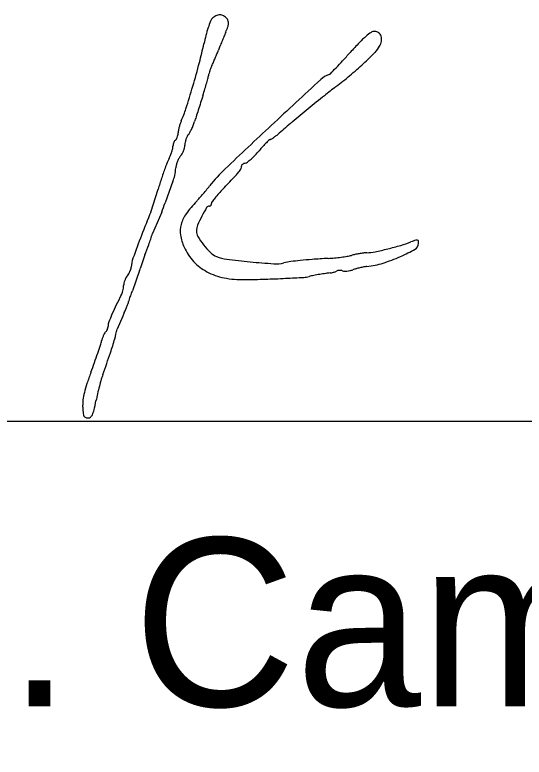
# Model space of a CAD drawing. Extents: x 0 to 69.5, y -4.5 to 22.
# Drawn here: x 27.041 to 27.464, y 8.672 to 9.29 of the extents above; entities that cross this region are included whole.
import ezdxf

# ---------------------------------------------------------------- set-up
doc = ezdxf.new("R2010")
doc.units = 0
doc.layers.add('SH_Data', color=7, linetype='Continuous')
doc.layers.add('SH_Text', color=7, linetype='Continuous')

msp = doc.modelspace()

# ---------------------------------------------------------------- linework, layer by layer
at = {"layer": 'SH_Data'}
msp.add_line((26.21817, 8.95174), (29.71817, 8.95174), dxfattribs=at)
at = {"layer": 'SH_Text'}
for p, q in [((27.17232, 9.15112), (27.16575, 9.13323)), ((27.15387, 9.12553), (27.15998, 9.14444)), ((27.16298, 9.12541), (27.1553, 9.10774)), ((27.14904, 9.08987), (27.14535, 9.07905)), ((27.14465, 9.0769), (27.13863, 9.06011)), ((27.13068, 9.03902), (27.12583, 9.02806))]:
    msp.add_line(p, q, dxfattribs=at)
for centre, radius, start, end in [((27.30267, 9.24611), 0.10624, 159.01476, 162.02834), ((27.21007, 9.28162), 0.00707, 137.22301, 159.01475), ((27.21289, 9.27902), 0.01091, 117.0344, 137.22301), ((27.21125, 9.28223), 0.0073, 89.75781, 117.03446), ((27.21125, 9.28276), 0.00677, 61.23473, 89.75781), ((27.21026, 9.28095), 0.00884, 37.87449, 61.23479), ((27.21166, 9.28204), 0.00707, 19.14219, 37.87459), ((27.21354, 9.28269), 0.00508, 355.16415, 19.14211), ((27.31012, 9.24369), 0.11408, 162.02834, 165.39434), ((27.14252, 9.30631), 0.0801, 337.0512, 340.45019), ((27.20765, 9.28318), 0.01099, 340.45015, 355.16408), ((27.34499, 9.2346), 0.15011, 165.39437, 168.13435), ((27.6781, 9.07954), 0.50151, 157.0512, 157.49719), ((27.38461, 9.21192), 0.07908, 130.78846, 136.34071), ((27.35787, 9.24291), 0.03816, 122.94108, 130.78845), ((27.33988, 9.27068), 0.00507, 88.18438, 122.94105), ((27.33984, 9.26963), 0.00611, 54.28309, 88.18445), ((27.34005, 9.26992), 0.00576, 18.84324, 54.28309), ((27.33782, 9.26916), 0.00811, 350.04864, 18.84314), ((27.97282, 8.95725), 0.82059, 157.79656, 158.09816), ((28.00316, 8.94487), 0.85336, 157.49708, 157.79662), ((27.59152, 9.01447), 0.36509, 136.34067, 138.12528), ((27.33209, 9.27016), 0.01393, 330.83773, 350.04857), ((26.8981, 9.3285), 0.30653, 345.13019, 348.13438), ((27.03939, 9.32677), 0.18333, 337.6674, 338.69459), ((27.51693, 9.14054), 0.32924, 158.0981, 158.69466), ((27.32397, 9.27469), 0.02323, 314.94077, 330.83773), ((26.8959, 9.38565), 0.33844, 336.38373, 337.02659), ((26.89042, 9.38797), 0.34438, 337.0266, 337.66739), ((26.76697, 9.75364), 0.74228, 317.41342, 318.12526), ((27.10384, 9.49528), 0.33486, 312.6772, 314.94077), ((26.42491, 9.45414), 0.79612, 343.65709, 345.13026), ((27.25528, 9.22389), 0.0557, 155.21705, 158.03471), ((27.06627, 9.31116), 0.15249, 335.21696, 336.38372), ((27.00234, 9.5373), 0.42258, 316.32803, 317.41343), ((27.10944, 9.4892), 0.3266, 310.02356, 312.67715), ((27.24439, 9.22795), 0.04407, 161.09846, 164.0598), ((27.24983, 9.22609), 0.04981, 158.03471, 161.09847), ((26.62937, 9.89338), 0.93824, 315.90917, 316.32812), ((26.92723, 9.30932), 0.28367, 344.39628, 345.28115), ((27.19495, 9.23899), 0.00687, 345.28111, 358.18445), ((27.20709, 9.2386), 0.00528, 164.05983, 178.18435), ((35.69573, 0.13986), 12.38155, 132.724337, 132.983543), ((27.30895, 9.22079), 0.02027, 109.33741, 132.72425), ((27.30138, 9.24236), 0.0026, 289.33731, 315.90918), ((27.12485, 9.47085), 0.30264, 307.21385, 310.0235), ((26.35712, 9.47401), 0.86677, 342.36573, 343.65716), ((26.97019, 9.29732), 0.23907, 343.14135, 344.39634), ((27.57648, 8.87616), 0.4441, 127.21379, 128.78825), ((35.18657, 6.65827), 8.39072, 162.205715, 162.248114), ((26.8604, 9.33059), 0.35379, 342.20582, 343.14134), ((37.05309, 6.06071), 10.35056, 162.24805, 162.284261), ((28.35674, 7.90529), 1.68965, 128.78821, 129.37103), ((27.09717, 9.23877), 0.09023, 335.55778, 342.36573), ((36.09916, 6.36543), 9.34914, 162.284223, 162.320663), ((28.36642, 7.89351), 1.7049, 129.37106, 129.96395), ((29.3615, 8.51301), 2.27749, 162.32067, 162.42471), ((27.21662, 9.18605), 0.0404, 161.30433, 165.44751), ((27.20308, 9.19063), 0.02611, 155.5578, 161.30428), ((27.14503, 9.21507), 0.04751, 338.31612, 342.4247), ((27.71423, 8.67174), 0.68953, 129.96398, 131.12982), ((27.19141, 9.19083), 0.01474, 169.64873, 178.18437), ((27.21437, 9.18663), 0.03808, 165.44757, 169.64872), ((27.17795, 9.19632), 0.00964, 318.23574, 330.55734), ((27.14685, 9.21388), 0.04535, 330.55731, 334.46496), ((27.14105, 9.21665), 0.05179, 334.46493, 338.31599), ((30.71875, 5.48011), 5.08164, 132.98364, 133.57791), ((27.17569, 9.18344), 0.00234, 119.90187, 146.25778), ((27.17344, 9.18735), 0.00217, 299.90183, 329.15618), ((27.16796, 9.19062), 0.00855, 329.15616, 339.71449), ((27.16573, 9.19144), 0.01093, 339.71461, 349.33556), ((27.16447, 9.19168), 0.01222, 349.3356, 358.18431), ((27.20195, 9.17985), 0.01978, 161.53349, 168.95116), ((27.20023, 9.18043), 0.01797, 153.87841, 161.53349), ((27.19029, 9.1853), 0.0069, 138.23566, 153.87851), ((27.33874, 9.09482), 0.1252, 133.51745, 135.11001), ((27.25331, 9.18479), 0.00114, 88.18441, 133.51734), ((27.25339, 9.18734), 0.00141, 268.18437, 302.6196), ((27.22703, 9.22854), 0.05033, 302.61963, 305.23588), ((27.22907, 9.22564), 0.04678, 305.23586, 308.65868), ((27.21315, 9.24554), 0.07226, 308.65869, 311.12988), ((27.16227, 9.18062), 0.01012, 346.96677, 358.18434), ((27.18153, 9.18001), 0.00915, 167.9428, 178.18435), ((27.18138, 9.18004), 0.00899, 157.5662, 167.9427), ((27.1798, 9.1807), 0.00728, 146.25783, 157.56616), ((27.17003, 9.18167), 0.01225, 346.8525, 358.18438), ((27.19703, 9.18081), 0.01477, 168.95118, 178.18432), ((27.35862, 9.07929), 0.15032, 137.86181, 139.69341), ((27.31188, 9.12157), 0.08729, 135.11007, 137.86174), ((27.13168, 9.18804), 0.04161, 338.52451, 342.70114), ((27.13596, 9.18671), 0.03713, 342.70106, 346.96682), ((27.17245, 9.17825), 0.00872, 316.03963, 330.37739), ((27.16429, 9.18289), 0.0181, 330.37745, 338.68216), ((27.1635, 9.1832), 0.01895, 338.68214, 346.85249), ((27.18423, 9.22722), 0.07836, 316.06854, 319.69346), ((27.23612, 9.13706), 0.07464, 153.65576, 159.42812), ((27.13885, 9.18523), 0.03391, 333.65577, 338.52449), ((27.19812, 9.15905), 0.02365, 158.14681, 165.38224), ((27.19639, 9.15975), 0.02178, 150.71546, 158.14687), ((27.18503, 9.16612), 0.00876, 136.03967, 150.71549), ((27.23129, 9.171), 0.00491, 283.64626, 307.64236), ((27.20098, 9.2103), 0.05454, 307.64235, 311.74749), ((27.19602, 9.21586), 0.06199, 311.74744, 316.06864), ((27.36851, 9.08737), 0.21604, 159.42821, 162.04079), ((27.1107, 9.16827), 0.06433, 348.86941, 354.69422), ((27.19158, 9.16076), 0.01689, 165.3822, 174.69428), ((27.30903, 9.06344), 0.13529, 133.57796, 141.69887), ((27.20818, 9.1744), 0.02446, 320.76793, 329.11155), ((27.2272, 9.16303), 0.00231, 329.11155, 16.21209), ((27.23031, 9.16393), 0.000936, 151.01814, 196.21225), ((27.2318, 9.16311), 0.00264, 130.13686, 151.0182), ((27.23298, 9.16171), 0.00446, 114.39142, 130.13692), ((27.2342, 9.15901), 0.00743, 103.64625, 114.39141), ((27.15235, 9.16008), 0.02189, 335.85526, 348.8694), ((27.16124, 9.21273), 0.08507, 316.58481, 320.76785), ((27.77924, 8.95424), 0.64781, 162.0408, 162.92567), ((26.29033, 10.03675), 1.28403, 316.0082, 316.58482), ((26.96304, 9.33721), 0.30592, 319.79616, 320.71885), ((26.98133, 9.32225), 0.28229, 320.71886, 321.69884), ((27.31067, 9.0517), 0.13422, 136.00823, 138.33848), ((27.15562, 9.16979), 0.05074, 315.69018, 318.87837), ((26.9885, 9.31569), 0.27258, 318.87833, 319.7962), ((27.28206, 9.07786), 0.09547, 141.58606, 144.00042), ((27.27478, 9.08363), 0.08618, 138.33852, 141.58605), ((27.07765, 9.15997), 0.09207, 337.95293, 343.11487), ((27.25528, 9.0725), 0.08854, 135.69024, 144.30713), ((27.20242, 9.128), 0.00242, 88.18439, 149.27712), ((27.20254, 9.13184), 0.00142, 268.18428, 296.86846), ((27.20232, 9.13228), 0.00191, 296.86867, 319.88711), ((27.202, 9.13255), 0.00233, 319.88708, 340.46996), ((27.20151, 9.13272), 0.00285, 340.46997, 358.18439), ((27.20677, 9.13256), 0.00241, 144.0004, 178.18443), ((28.36916, 8.63352), 1.31111, 157.95968, 158.87137), ((27.20567, 9.10814), 0.02746, 144.30715, 164.92094), ((27.32588, 9.05463), 0.14603, 149.27712, 152.51251), ((27.28461, 9.0761), 0.09951, 152.51255, 157.2413), ((27.19968, 9.10975), 0.02126, 164.92091, 189.06774), ((27.20504, 9.10949), 0.01322, 157.24128, 178.18445), ((27.96555, 8.7895), 0.8784, 158.87129, 160.19275), ((27.00861, 9.15018), 0.1527, 340.17374, 343.86212), ((27.21854, 9.11276), 0.04035, 189.06773, 204.01559), ((27.20045, 9.10963), 0.00863, 178.18438, 210.88105), ((27.24925, 9.13882), 0.06549, 210.88107, 218.22159), ((27.33269, 9.1978), 0.10415, 286.2399, 291.14779), ((27.41019, 8.99745), 0.11067, 108.9684, 111.14787), ((27.371, 9.09964), 0.00562, 299.82551, 358.18441), ((27.37518, 9.0993), 0.00297, 79.34556, 108.96848), ((27.37556, 9.10131), 0.000921, 10.93796, 79.34546), ((27.3675, 9.09975), 0.00912, 358.18438, 10.93808), ((26.87567, 9.19812), 0.29402, 338.39742, 340.17378), ((27.22139, 9.11403), 0.04347, 204.01568, 222.71302), ((27.248, 9.13783), 0.0639, 218.22169, 225.96238), ((27.28844, 9.35015), 0.2628, 281.40721, 283.76061), ((27.28914, 9.34731), 0.25987, 283.76065, 286.23986), ((27.30546, 9.21397), 0.1374, 294.06553, 299.82552), ((27.16327, 9.07845), 0.02567, 160.19266, 177.12637), ((27.21512, 9.10383), 0.01661, 225.96248, 247.04518), ((27.22105, 9.11783), 0.0318, 247.04517, 262.77927), ((27.35946, 8.08615), 1.00252, 93.32074, 94.07773), ((27.29334, 9.22568), 0.13893, 273.32074, 275.54925), ((27.29109, 9.24888), 0.16224, 275.54923, 277.53299), ((27.29336, 9.23172), 0.14493, 277.53297, 279.5314), ((27.31194, 9.12101), 0.03267, 279.5314, 285.57036), ((27.33306, 9.04524), 0.04599, 101.78557, 105.57041), ((27.34155, 9.00454), 0.08756, 99.44798, 101.78556), ((27.34137, 9.00563), 0.08645, 97.10425, 99.44802), ((27.33568, 9.05129), 0.04044, 92.96722, 97.10421), ((27.33116, 9.13842), 0.0468, 272.96719, 281.40716), ((27.31054, 9.20259), 0.12494, 286.98233, 294.0655), ((27.22069, 9.11338), 0.04252, 222.71309, 241.72388), ((27.29512, 9.70246), 0.62111, 262.77921, 264.59017), ((27.29642, 9.71616), 0.63487, 264.59018, 266.36379), ((27.25803, 9.11216), 0.02965, 266.36377, 282.79161), ((27.28069, 9.01238), 0.07267, 98.04997, 102.79155), ((27.29816, 8.88883), 0.19744, 95.80124, 98.04992), ((27.31182, 8.75442), 0.33255, 94.07775, 95.80118), ((27.32458, 9.15661), 0.07687, 276.7906, 286.9823), ((27.12339, 9.08155), 0.01421, 321.08194, 329.31684), ((27.11919, 9.08404), 0.01909, 329.31675, 335.91609), ((27.12079, 9.08333), 0.01735, 335.91618, 342.70833), ((27.13131, 9.08005), 0.00633, 342.7082, 357.12631), ((27.13843, 9.08013), 0.007, 332.52954, 351.1736), ((27.22453, 9.12053), 0.05063, 241.72386, 258.94383), ((27.3298, 8.86799), 0.20871, 98.35917, 99.74205), ((27.30743, 9.02018), 0.05489, 94.62501, 98.35922), ((27.30214, 9.08561), 0.01075, 274.62495, 281.70445), ((27.30059, 9.09311), 0.01841, 281.70439, 286.43749), ((27.30075, 9.09255), 0.01783, 286.43748, 291.21045), ((27.30431, 9.08338), 0.008, 291.21047, 299.90197), ((27.31022, 9.07311), 0.00385, 102.60576, 119.90184), ((27.31095, 9.06983), 0.00722, 91.80182, 102.60575), ((27.31096, 9.06947), 0.00758, 81.21211, 91.802), ((27.31132, 9.07181), 0.00521, 67.19071, 81.21203), ((27.31487, 9.08024), 0.00394, 247.19082, 268.92123), ((27.31513, 9.09412), 0.01782, 268.92124, 276.01334), ((27.31476, 9.09763), 0.02135, 276.01337, 282.78925), ((27.31471, 9.09787), 0.02159, 282.78922, 289.50855), ((27.33564, 9.03879), 0.04108, 105.61827, 109.50851), ((27.34612, 9.00129), 0.08002, 103.25619, 105.6183), ((27.34599, 9.00187), 0.07943, 100.89046, 103.25623), ((27.33817, 9.04247), 0.03808, 96.79061, 100.89049), ((27.15018, 9.06184), 0.01915, 159.18281, 166.39466), ((27.15043, 9.06175), 0.01942, 152.00415, 159.1828), ((27.14307, 9.06566), 0.01109, 141.08189, 152.00404), ((27.23054, 9.1513), 0.08199, 258.94382, 270.94479), ((27.21369, 10.1731), 1.10392, 270.94482, 271.83588), ((27.21494, 10.13424), 1.06504, 271.83586, 272.75121), ((27.1875, 10.7053), 1.63676, 272.75117, 273.28012), ((27.27979, 9.09494), 0.02376, 273.2801, 284.22512), ((27.30352, 9.00135), 0.07279, 101.14418, 104.22513), ((27.32987, 8.86758), 0.20913, 99.74205, 101.14418), ((27.10526, 9.0664), 0.02616, 346.08679, 351.04737), ((27.1152, 9.06484), 0.0161, 351.04745, 358.18442), ((27.14122, 9.06401), 0.00993, 166.39464, 178.18441), ((27.32251, 8.95183), 0.21966, 151.57311, 153.94965), ((27.11995, 9.06147), 0.01066, 331.57297, 341.06671), ((27.10638, 9.06612), 0.02501, 341.06672, 346.08686), ((27.17506, 9.04159), 0.04075, 158.0265, 160.82789), ((27.16307, 9.04643), 0.02781, 154.2969, 158.02652), ((27.12819, 9.06321), 0.01089, 334.29699, 343.4457), ((27.06406, 9.0746), 0.07526, 339.01381, 341.09176), ((27.12535, 9.05361), 0.01048, 341.09182, 349.99111), ((27.14843, 9.04954), 0.01296, 163.66769, 169.99108), ((27.17237, 9.04252), 0.0379, 160.82795, 163.66784), ((27.26961, 8.97768), 0.16079, 153.94966, 156.95247), ((27.05175, 9.07948), 0.08851, 334.82058, 336.88317), ((27.0552, 9.078), 0.08476, 336.88321, 339.01386), ((27.25567, 8.98361), 0.14564, 156.95246, 159.70459), ((27.16243, 9.02745), 0.03379, 154.82059, 159.97267), ((27.12918, 9.03039), 0.01077, 159.70467, 178.18435), ((27.1324, 9.01516), 0.0195, 149.34823, 155.35282), ((27.11756, 9.02396), 0.00225, 119.90173, 149.34816), ((27.11537, 9.02776), 0.00214, 299.902, 326.56793), ((27.11146, 9.03034), 0.00683, 326.56793, 337.80448), ((27.10994, 9.03096), 0.00847, 337.80449, 348.10254), ((27.10971, 9.03101), 0.00871, 348.10248, 358.18438), ((27.01135, 9.05078), 0.11671, 344.81489, 348.7757), ((27.14206, 9.01145), 0.02986, 161.317, 166.31653), ((27.13613, 9.01345), 0.0236, 155.35293, 161.317), ((26.9445, 9.06892), 0.18598, 341.05893, 344.81491), ((26.60458, 9.17991), 0.5336, 341.22683, 341.98588), ((27.06477, 9.03026), 0.04969, 341.9859, 346.31649), ((26.56248, 9.19422), 0.57806, 340.4045, 341.22681), ((26.10927, 9.35555), 1.06903, 340.0292, 341.05891), ((26.47663, 9.22479), 0.66919, 339.6676, 340.40442), ((27.35657, 8.89872), 0.26922, 159.66752, 161.79314), ((27.16933, 8.97034), 0.05885, 160.02911, 164.07973), ((27.19665, 8.95132), 0.10087, 161.79311, 166.21625), ((27.33612, 8.92276), 0.2323, 164.07968, 165.53933), ((27.3603, 8.91652), 0.25727, 165.5392, 166.98486), ((27.11683, 8.96665), 0.0195, 171.84771, 185.12294), ((27.15853, 8.96067), 0.06162, 166.21622, 171.84772), ((27.31052, 8.92803), 0.20617, 166.98481, 168.6915), ((25.55621, 8.82674), 1.54738, 5.01292, 5.12292), ((26.89619, 9.01089), 0.21636, 346.65295, 348.69148), ((25.97746, 8.86369), 1.12452, 4.87311, 5.01291), ((25.89614, 8.85675), 1.20613, 4.7638, 4.87312), ((27.10025, 8.95938), 0.00562, 309.8309, 335.35395), ((27.08628, 8.96578), 0.02099, 335.35393, 346.6529), ((27.05135, 8.95302), 0.04692, 3.6137, 4.76373), ((27.09898, 8.95603), 0.000807, 183.61368, 230.93227), ((27.1007, 8.95815), 0.00353, 230.93239, 246.7575), ((27.10155, 8.96013), 0.00569, 246.7574, 259.31962), ((27.10218, 8.96345), 0.00906, 259.31968, 268.18441), ((27.10198, 8.9573), 0.00292, 268.18439, 309.83088)]:
    msp.add_arc(centre, radius, start, end, dxfattribs=at)

# ---------------------------------------------------------------- texts
msp.add_text('Tammy K. Campbell, P.E.', height=0.1399997, dxfattribs=at).set_placement((26.23447, 8.71447))

doc.saveas('drawing.dxf')
